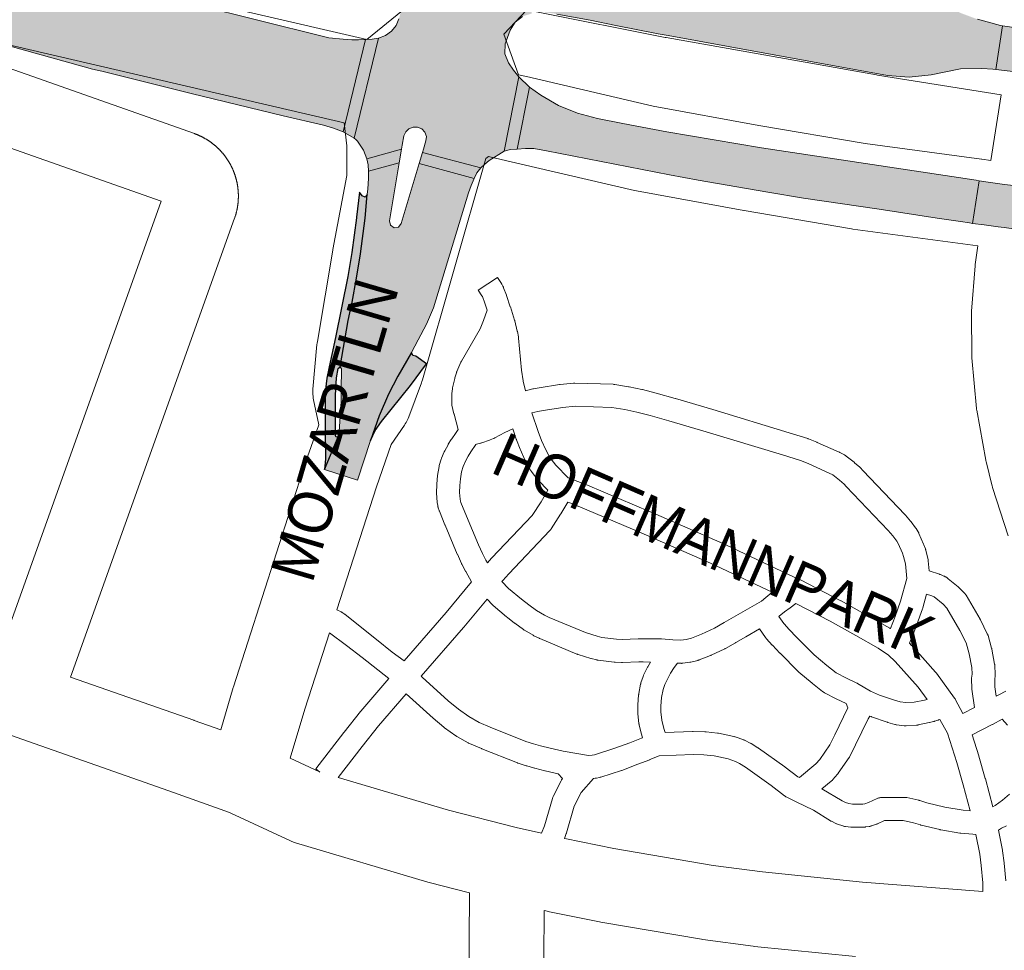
# Paper-space layout 'Layout1' of a CAD drawing. Header units: metres. Extents: x 123097 to 144122, y 392739 to 407589.
# Tile 380 of 510: x 133786 to 133957, y 399061 to 399223. Entities that reach past the tile are written whole.
import ezdxf
from ezdxf.enums import TextEntityAlignment as Align

# ---------------------------------------------------------------- set-up
doc = ezdxf.new("R2010")
doc.units = ezdxf.units.M
doc.header["$MEASUREMENT"] = 0
for name, color, linetype, lineweight in [('gs-anno-wegen algemeen tekst', 7, 'Continuous', 0), ('gs-knt-aanvullende hoofdweg', 7, 'Continuous', 0), ('gs-knt-fietspaden', 7, 'Continuous', 0), ('gs-knt-paden', 7, 'Continuous', 0), ('gs-knt-wegen algemeen', 7, 'Continuous', 0), ('ir-ARC-asfalt-hoofdwegen-te inspecteren', 5, 'Continuous', 0), ('ir-ARC-fietspaden naastliggend- te inspecteren', 1, 'Continuous', 0)]:
    doc.layers.add(name, color=color, linetype=linetype, lineweight=lineweight)
doc.styles.add('Style-Arial', font='arial.ttf')

psp = doc.layouts.get("Layout1")

# ---------------------------------------------------------------- hatches: boundary and pattern name
at = {"layer": 'ir-ARC-asfalt-hoofdwegen-te inspecteren', "linetype": 'Continuous', "lineweight": 13, "extrusion": (0, 0, -1)}
psp.add_hatch(color=5, dxfattribs=at).paths.add_polyline_path([(-133773.763, 399234.291), (-133771.312, 399234.141), (-133768.891, 399234.549), (-133750.52, 399239.84), (-133728.182, 399246.685), (-133705.963, 399253.908), (-133683.87, 399261.507), (-133489.047, 399330.129), (-133487.058, 399330.83), (-133479.59, 399333.46), (-133477.61, 399334.12), (-133477.574, 399334.133), (-133476.541, 399334.504), (-133473.255, 399327.886), (-133476.532, 399326.669), (-133479.86, 399325.46), (-133682.339, 399254.268), (-133687.898, 399252.331), (-133693.464, 399250.417), (-133724.501, 399240.203), (-133755.76, 399230.69), (-133767.432, 399227.285), (-133769.143, 399226.569), (-133770.652, 399225.49), (-133772.531, 399223.798), (-133774.631, 399222.182), (-133776.954, 399220.908), (-133779.445, 399220.005), (-133798.46, 399214.74), (-133800.091, 399214.361), (-133815.638, 399210.466), (-133831.641, 399206.596), (-133838.681, 399204.967), (-133840.399, 399204.451), (-133842.065, 399203.785), (-133845.972, 399219.894), (-133844.775, 399219.835), (-133843.576, 399219.832), (-133842.081, 399219.917), (-133839.606, 399220.198), (-133838.629, 399220.386), (-133816.272, 399225.999), (-133813.969, 399226.577), (-133797.4, 399230.81), (-133783.054, 399234.826), (-133780.624, 399235.221), (-133778.166, 399235.067)], flags=0)
at = {"layer": 'ir-ARC-asfalt-hoofdwegen-te inspecteren', "linetype": 'Continuous', "lineweight": 13}
for points in [[(133846.224, 399199.096), (133852.228, 399200.811), (133852.343, 399201.512), (133852.645, 399203.087), (133852.963, 399203.799), (133853.524, 399204.341), (133854.248, 399204.638), (133855.031, 399204.635), (133855.759, 399204.321), (133856.304, 399203.744), (133856.563, 399203.002), (133856.497, 399202.218), (133856.086, 399200.792), (133855.914, 399200.227), (133866.05, 399197.553), (133866.766, 399198.191), (133867.51, 399198.789), (133870.102, 399200.447), (133872.67, 399213.378), (133871.715, 399214.563), (133870.87, 399215.83), (133870.247, 399217.41), (133870.293, 399219.107), (133870.441, 399219.602), (133871.148, 399221.482), (133872.007, 399222.885), (133873.302, 399223.9), (133874.869, 399224.401), (133878.786, 399244.233), (133872.084, 399246.066), (133870.156, 399239.377), (133869.67, 399238.797), (133868.917, 399238.725), (133868.33, 399239.201), (133868.246, 399239.953), (133870.495, 399246.472), (133860.169, 399249.299), (133859.798, 399248.574), (133859.336, 399247.904), (133858.453, 399246.851), (133857.473, 399245.887), (133856.403, 399245.057), (133855.216, 399244.371), (133854.203, 399243.933), (133850.963, 399231.34), (133851.86, 399230.27), (133852.53, 399229.044), (133852.749, 399227.875), (133852.604, 399226.695), (133851.778, 399223.458), (133851.287, 399222.294), (133850.495, 399221.309), (133849.426, 399220.583), (133848.222, 399220.116), (133843.997, 399202.698), (133844.285, 399202.445), (133844.558, 399202.174), (133844.693, 399202.026), (133845.602, 399200.636)], [(133945.269, 399226.969), (133943.444, 399227.784), (133941.534, 399228.376), (133937.196, 399229.028), (133922.03, 399231.502), (133909.047, 399233.731), (133905.282, 399234.511), (133904.426, 399234.673), (133901.581, 399235.232), (133888.713, 399237.76), (133887.506, 399238.062), (133886.141, 399238.615), (133884.883, 399239.381), (133883.89, 399240.215), (133883.025, 399241.182), (133880.959, 399243.639), (133877.171, 399224.564), (133877.716, 399224.537), (133878.51, 399224.451), (133879.296, 399224.312), (133885.093, 399223.241), (133889.568, 399222.347), (133896.889, 399220.895), (133898.658, 399220.572), (133909.434, 399218.605), (133936.827, 399213.605), (133940.634, 399213.323), (133944.428, 399213.74), (133949.55, 399214.75), (133953.29, 399214.85), (133955.2, 399214.72), (133955.712, 399214.661), (133956.861, 399222.258), (133956.507, 399222.31), (133952.509, 399223.4), (133949.596, 399224.486), (133947.813, 399225.377)], [(133845.972, 399219.894), (133842.065, 399203.785), (133843.997, 399202.698), (133848.222, 399220.116), (133847.104, 399219.936)], [(133872.39, 399200.81), (133874.527, 399211.573), (133872.67, 399213.378), (133870.102, 399200.447), (133871.228, 399200.74)], [(133876.469, 399210.177), (133874.527, 399211.573), (133872.39, 399200.81), (133873.838, 399200.906), (133875.29, 399200.927), (133877.473, 399200.515), (133898.905, 399196.328), (133903.908, 399195.408), (133912.304, 399193.947), (133915.998, 399193.305), (133922.222, 399192.279), (133935.379, 399190.334), (133945.49, 399188.802), (133949.54, 399188.189), (133951.12, 399187.95), (133951.663, 399187.877), (133952.786, 399195.303), (133952.25, 399195.38), (133914.91, 399201.03), (133898.422, 399203.811), (133890.756, 399205.278), (133886.352, 399206.121), (133882.891, 399207.042), (133879.579, 399208.401)], [(133846.462, 399196.966), (133851.837, 399198.435), (133852.228, 399200.811), (133846.224, 399199.096), (133846.411, 399198.039)], [(133855.324, 399198.286), (133864.897, 399195.684), (133865.343, 399196.699), (133866.05, 399197.553), (133855.914, 399200.227)], [(133841.752, 399156.89), (133841.387, 399151.623), (133841.296, 399150.895), (133841.273, 399150.792), (133841.215, 399150.703), (133838.806, 399145.019), (133844.568, 399143.15), (133846.818, 399150.072), (133848.339, 399154.373), (133849.993, 399158.14), (133851.609, 399161.269), (133853.972, 399165.404), (133855.121, 399167.605), (133856.598, 399170.31), (133857.81, 399173.143), (133863.902, 399193.175), (133864.335, 399194.455), (133864.897, 399195.684), (133855.324, 399198.286), (133852.151, 399187.849), (133851.693, 399187.236), (133850.938, 399187.11), (133850.305, 399187.54), (133850.144, 399188.288), (133851.837, 399198.435), (133846.462, 399196.966), (133846.504, 399195.697), (133846.395, 399193.877), (133846.276, 399192.886), (133845.917, 399188.756), (133845.081, 399182.577), (133844.381, 399178.356), (133843.619, 399174.147), (133842.945, 399170.94), (133841.529, 399162.905), (133841.795, 399162.578), (133841.768, 399161.997), (133841.74, 399159.5)], [(133956.115, 399187.274), (133957.147, 399187.135), (133959.591, 399186.804), (133961.589, 399186.534), (133962.699, 399193.874), (133960.705, 399194.161), (133958.259, 399194.514), (133957.233, 399194.662), (133954.774, 399195.016), (133952.786, 399195.303), (133951.663, 399187.877), (133953.655, 399187.607)]]:
    psp.add_hatch(color=5, dxfattribs=at).paths.add_polyline_path(points, flags=0)
at = {"layer": 'ir-ARC-fietspaden naastliggend- te inspecteren', "linetype": 'Continuous', "lineweight": 30}
for points in [[(133838.806, 399145.019), (133841.215, 399150.703), (133840.88, 399150.644), (133840.72, 399150.945), (133840.734, 399152.162), (133840.765, 399156.973), (133840.74, 399157.975), (133840.941, 399161.002), (133841.21, 399162.629), (133841.529, 399162.905), (133842.945, 399170.94), (133843.619, 399174.147), (133844.381, 399178.356), (133845.081, 399182.577), (133845.917, 399188.756), (133846.276, 399192.886), (133845.911, 399192.454), (133845.379, 399192.648), (133844.927, 399193.326), (133844.427, 399188.925), (133844.417, 399188.852), (133843.598, 399182.8), (133842.903, 399178.612), (133840.73, 399168.032), (133839.647, 399162.921), (133839.247, 399160.942), (133839.026, 399158.938), (133838.924, 399156.629), (133838.963, 399152.289), (133838.975, 399147.099), (133838.988, 399146.878)], [(133848.765, 399153.373), (133853.79, 399159.647), (133856.606, 399163.441), (133854.716, 399164.758), (133854.181, 399164.893), (133853.972, 399165.404), (133851.609, 399161.269), (133849.993, 399158.14), (133848.339, 399154.373), (133846.818, 399150.072), (133847.644, 399151.809)]]:
    psp.add_hatch(color=1, dxfattribs=at).paths.add_polyline_path(points, flags=0)

# ---------------------------------------------------------------- linework, layer by layer
at = {"layer": 'gs-knt-aanvullende hoofdweg', "color": 7, "linetype": 'Continuous', "flags": 128}
for points in [[(133478.05, 399338.514), (133675.775, 399268.184), (133728.559, 399250.446), (133741.517, 399246.354), (133786.658, 399233.706), (133846.172, 399219.876), (133852.431, 399224.942), (133850.314, 399230.341), (133849.75, 399230.48), (133849.743, 399230.482), (133808.467, 399240.623), (133772.92, 399249.434), (133772.905, 399249.438), (133772.897, 399249.44), (133772.558, 399249.532), (133732.138, 399261.588), (133731.799, 399261.698), (133482.821, 399349.052)], [(133842.241, 399205.369), (133783.094, 399219.114), (133782.768, 399219.197), (133737.347, 399231.924), (133737.112, 399231.994), (133723.971, 399236.143), (133723.84, 399236.186), (133670.928, 399253.967), (133670.803, 399254.01), (133471.683, 399324.837)], [(133956.604, 399210.275), (133935.072, 399213.687), (133934.937, 399213.709), (133898.28, 399220.203), (133898.122, 399220.233), (133876.026, 399224.636), (133874.035, 399225.032), (133870.06, 399220.79)], [(133870.06, 399220.79), (133872.615, 399213.732), (133873.992, 399213.412), (133896.025, 399208.292), (133914.466, 399204.923), (133932.957, 399201.749), (133932.961, 399201.749), (133953.222, 399199.034), (133953.277, 399199.026), (133954.851, 399198.803)], [(133952.59, 399183.942), (133930.825, 399186.881), (133930.818, 399186.882), (133930.553, 399186.922), (133911.886, 399190.126), (133911.807, 399190.14), (133893.149, 399193.548), (133892.799, 399193.621), (133870.592, 399198.782), (133867.37, 399199.531)]]:
    psp.add_lwpolyline(points, dxfattribs=at)
at = {"layer": 'gs-knt-fietspaden', "color": 7, "linetype": 'Continuous', "flags": 128}
for points in [[(133954.851, 399198.803), (133956.604, 399210.275)], [(133957.868, 399133.474), (133955.133, 399141.885), (133955.098, 399141.999), (133955.067, 399142.114), (133953.988, 399146.404), (133953.961, 399146.52), (133953.938, 399146.636), (133952.366, 399155.341), (133952.341, 399155.498), (133952.324, 399155.655), (133951.544, 399164.466), (133951.534, 399164.604), (133951.53, 399164.742), (133951.459, 399172.265), (133951.461, 399172.415), (133951.469, 399172.566), (133952.074, 399180.476), (133952.087, 399180.605), (133952.104, 399180.734), (133952.59, 399183.942)]]:
    psp.add_lwpolyline(points, dxfattribs=at)
at = {"layer": 'gs-knt-paden', "color": 7, "linetype": 'Continuous', "flags": 128}
for points in [[(133840.979, 399120.613), (133841.711, 399120.247), (133841.778, 399120.212), (133841.844, 399120.174), (133841.908, 399120.134), (133842.252, 399119.911), (133842.313, 399119.869), (133842.374, 399119.825), (133842.432, 399119.779), (133847.908, 399115.438), (133850.618, 399113.212), (133852.674, 399111.712), (133860.005, 399120.154), (133864.446, 399125.493), (133863.421, 399127.271), (133863.389, 399127.328), (133862.736, 399128.551), (133862.704, 399128.614), (133862.674, 399128.678), (133861.965, 399130.265), (133861.949, 399130.301), (133859.817, 399135.332), (133859.803, 399135.367), (133858.826, 399137.8), (133858.808, 399137.846), (133858.791, 399137.893), (133858.628, 399138.365), (133858.599, 399138.457), (133858.574, 399138.55), (133858.554, 399138.644), (133858.538, 399138.74), (133858.458, 399139.306), (133858.451, 399139.36), (133858.339, 399140.909), (133858.356, 399142.461), (133858.5, 399144.007), (133858.771, 399145.536), (133858.791, 399145.618), (133858.814, 399145.698), (133859.165, 399146.832), (133859.193, 399146.917), (133859.225, 399147), (133859.668, 399148.081), (133859.698, 399148.149), (133859.73, 399148.217), (133859.764, 399148.282), (133860.332, 399149.323), (133860.381, 399149.407), (133860.903, 399150.261), (133860.94, 399150.32), (133860.979, 399150.377), (133861.647, 399151.318), (133862.081, 399151.971), (133861.382, 399154.668), (133861.37, 399154.719), (133861.022, 399156.224), (133861.002, 399156.319), (133860.987, 399156.415), (133860.977, 399156.511), (133860.971, 399156.608), (133860.97, 399156.704), (133860.988, 399158.019), (133860.99, 399158.089), (133860.995, 399158.159), (133861.002, 399158.229), (133861.1, 399159.052), (133861.113, 399159.141), (133861.129, 399159.229), (133861.502, 399160.851), (133861.518, 399160.914), (133861.519, 399160.919), (133861.52, 399160.922), (133861.537, 399160.986), (133861.804, 399161.88), (133861.828, 399161.958), (133861.856, 399162.035), (133861.888, 399162.111), (133862.579, 399163.695), (133862.609, 399163.761), (133862.642, 399163.827), (133862.677, 399163.891), (133865.907, 399169.52), (133866.513, 399170.973), (133867.142, 399172.745), (133866.729, 399173.999), (133866.308, 399175.114), (133866.213, 399175.283), (133865.592, 399176.235, -0.4600124), (133865.595, 399176.249), (133868.946, 399178.434, -0.3748264), (133868.959, 399178.431), (133869.618, 399177.422), (133869.654, 399177.365), (133869.688, 399177.306), (133869.889, 399176.947), (133869.924, 399176.881), (133869.957, 399176.814), (133869.987, 399176.745), (133870.015, 399176.676), (133870.505, 399175.38), (133870.534, 399175.297), (133871.175, 399173.349), (133871.18, 399173.334), (133871.912, 399171.049), (133871.934, 399170.978), (133871.952, 399170.906), (133872.382, 399169.118), (133872.4, 399169.035), (133872.583, 399168.103), (133872.597, 399168.025), (133872.608, 399167.946), (133872.615, 399167.867), (133872.752, 399166.052), (133873.107, 399162.302), (133873.421, 399160.434), (133873.422, 399160.431), (133873.423, 399160.426)], [(133838.028, 399092.36), (133837.305, 399092.92, -0.3441527), (133837.304, 399092.932), (133842.21, 399099.267), (133842.225, 399099.286), (133845.11, 399102.92), (133845.159, 399102.98), (133850.038, 399108.659), (133845.384, 399112.309), (133842.635, 399114.409), (133839.684, 399116.584)]]:
    psp.add_lwpolyline(points, format="xyb", dxfattribs=at)
for points in [[(133873.423, 399160.426), (133873.814, 399158.733), (133875.122, 399159.041), (133875.178, 399159.053), (133875.234, 399159.064), (133876.185, 399159.231), (133876.207, 399159.234), (133879.717, 399159.811), (133879.784, 399159.821), (133879.851, 399159.829), (133882.183, 399160.052), (133882.267, 399160.058), (133882.351, 399160.061), (133882.436, 399160.06), (133889.094, 399159.855), (133889.182, 399159.85), (133889.27, 399159.842), (133889.357, 399159.829), (133891.777, 399159.432), (133891.857, 399159.418), (133894.075, 399158.961), (133894.126, 399158.949), (133894.177, 399158.937), (133896.549, 399158.317), (133896.592, 399158.305), (133899.896, 399157.362), (133899.909, 399157.358), (133906.428, 399155.449), (133906.447, 399155.443), (133919.714, 399151.414), (133919.736, 399151.407), (133922.943, 399150.393), (133923.007, 399150.372), (133923.07, 399150.348), (133924.51, 399149.784), (133924.592, 399149.75), (133928.404, 399148.057), (133928.464, 399148.029), (133928.522, 399148), (133929.343, 399147.569), (133929.424, 399147.524), (133929.502, 399147.476), (133929.578, 399147.424), (133929.652, 399147.369), (133931.016, 399146.296), (133931.066, 399146.255), (133931.114, 399146.213), (133932.015, 399145.406), (133932.066, 399145.359), (133932.115, 399145.311), (133932.542, 399144.871), (133932.559, 399144.854), (133939.892, 399137.13), (133939.949, 399137.067), (133940.838, 399136.048), (133940.886, 399135.991), (133940.932, 399135.931), (133941.72, 399134.878), (133941.763, 399134.818), (133941.804, 399134.757), (133942.166, 399134.191), (133942.209, 399134.121), (133942.249, 399134.048), (133942.287, 399133.975), (133942.321, 399133.899), (133943.133, 399132.003), (133943.161, 399131.934), (133943.441, 399131.207), (133943.471, 399131.122), (133943.498, 399131.036), (133943.521, 399130.949), (133943.893, 399129.378), (133943.912, 399129.291), (133943.926, 399129.203), (133943.937, 399129.114), (133944.108, 399127.395), (133945.898, 399126.799), (133945.974, 399126.772), (133946.049, 399126.742), (133946.675, 399126.476), (133946.753, 399126.441), (133946.829, 399126.403), (133946.904, 399126.361), (133946.977, 399126.316), (133947.221, 399126.159), (133947.287, 399126.115), (133947.351, 399126.068), (133947.413, 399126.019), (133949.144, 399124.589), (133949.197, 399124.543), (133949.249, 399124.496), (133949.299, 399124.447), (133950.222, 399123.505), (133950.288, 399123.435), (133950.351, 399123.36), (133950.41, 399123.283), (133950.466, 399123.204), (133950.517, 399123.121), (133952.96, 399118.99), (133952.999, 399118.921), (133953.036, 399118.85), (133954.212, 399116.445), (133954.249, 399116.364), (133954.283, 399116.282), (133954.313, 399116.198), (133954.339, 399116.113), (133954.957, 399113.945), (133954.98, 399113.855), (133955, 399113.765), (133955.49, 399111.154), (133955.502, 399111.079), (133955.512, 399111.004), (133955.519, 399110.929), (133955.523, 399110.854), (133955.573, 399109.43), (133955.574, 399109.351), (133955.572, 399109.271), (133955.567, 399109.192), (133955.506, 399108.469), (133955.538, 399107.214), (133955.764, 399105.553), (133956.216, 399105.794), (133957.427, 399106.445)], [(133874.917, 399154.863), (133876.008, 399151.612), (133876.622, 399150.065), (133877.354, 399148.431), (133878.074, 399147.092), (133879.076, 399145.806), (133881.244, 399143.557), (133884.592, 399142.323), (133895.537, 399137.674), (133895.555, 399137.666), (133907.633, 399132.397), (133907.683, 399132.375), (133921.6, 399125.844), (133921.651, 399125.819), (133921.667, 399125.81), (133928.701, 399122.182), (133928.756, 399122.153), (133933.285, 399119.636), (133937.253, 399117.414), (133937.332, 399117.367), (133937.344, 399117.359), (133938.177, 399119.444), (133939.131, 399122.08), (133940.201, 399126.066), (133939.95, 399128.582), (133939.641, 399129.889), (133939.423, 399130.455), (133938.691, 399132.165), (133938.457, 399132.529), (133937.759, 399133.462), (133936.947, 399134.393), (133929.652, 399142.077), (133929.281, 399142.458), (133928.48, 399143.176), (133927.311, 399144.095), (133926.712, 399144.41), (133923.001, 399146.058), (133921.667, 399146.581), (133918.535, 399147.571), (133905.289, 399151.594), (133898.786, 399153.498), (133895.51, 399154.433), (133893.212, 399155.034), (133891.085, 399155.472), (133888.837, 399155.841), (133882.439, 399156.038), (133880.302, 399155.834), (133876.87, 399155.269), (133875.986, 399155.114), (133874.917, 399154.863)], [(133874.996, 399137.02), (133876.544, 399139.417), (133877.732, 399141.408), (133876.108, 399143.092), (133876.06, 399143.144), (133876.014, 399143.197), (133875.969, 399143.252), (133874.798, 399144.756), (133874.748, 399144.824), (133874.7, 399144.894), (133874.655, 399144.965), (133874.614, 399145.039), (133873.779, 399146.591), (133873.746, 399146.656), (133873.715, 399146.722), (133872.935, 399148.462), (133872.902, 399148.542), (133872.252, 399150.18), (133872.232, 399150.23), (133872.215, 399150.281), (133871.597, 399152.122), (133870.245, 399151.48), (133868.494, 399150.51), (133868.414, 399150.468), (133868.332, 399150.429), (133868.249, 399150.395), (133867.663, 399150.167), (133867.576, 399150.135), (133866.199, 399149.671), (133866.134, 399149.651), (133866.068, 399149.632), (133866.002, 399149.616), (133865.27, 399149.45), (133865.16, 399149.354), (133864.297, 399148.106), (133863.837, 399147.352), (133863.346, 399146.453), (133862.979, 399145.558), (133862.68, 399144.593), (133862.477, 399143.416), (133862.369, 399142.226), (133862.358, 399141.032), (133862.442, 399139.84), (133862.491, 399139.494), (133862.575, 399139.252), (133863.526, 399136.883), (133865.643, 399131.887), (133866.315, 399130.382), (133866.92, 399129.251), (133867.203, 399128.759), (133867.916, 399129.566), (133867.965, 399129.619), (133874.993, 399137.017), (133874.996, 399137.02)], [(133889.671, 399115.494), (133890.646, 399115.454), (133893.431, 399115.552), (133893.482, 399115.553), (133894.299, 399115.561), (133894.367, 399115.56), (133897.35, 399115.525), (133897.418, 399115.523), (133897.486, 399115.519), (133899.474, 399115.359), (133900.859, 399115.307), (133901.771, 399115.433), (133902.716, 399115.666), (133904.478, 399116.359), (133906.706, 399117.43), (133908.397, 399118.371), (133914.116, 399121.654), (133914.9, 399122.124), (133916.782, 399123.664), (133906, 399128.724), (133893.956, 399133.978), (133882.992, 399138.635), (133882.936, 399138.66), (133881.909, 399139.133), (133881.191, 399139.359), (133879.978, 399137.326), (133879.94, 399137.265), (133878.269, 399134.679), (133878.217, 399134.602), (133878.161, 399134.527), (133878.101, 399134.455), (133878.038, 399134.386), (133870.904, 399126.877), (133869.876, 399125.713), (133869.72, 399125.519), (133870.878, 399124.337), (133873.113, 399122.443), (133874.374, 399121.46), (133875.753, 399120.469), (133877.128, 399119.674), (133877.913, 399119.289), (133884.24, 399116.626), (133886.29, 399116.007), (133887.09, 399115.805), (133889.665, 399115.495), (133889.668, 399115.495), (133889.671, 399115.494)], [(133941.921, 399117.979), (133941.051, 399115.804), (133940.662, 399114.776), (133941.04, 399114.408), (133941.086, 399114.361), (133941.131, 399114.313), (133945.221, 399109.764), (133945.267, 399109.71), (133945.312, 399109.655), (133945.354, 399109.598), (133948.506, 399105.242), (133948.542, 399105.191), (133948.558, 399105.167), (133948.562, 399105.161), (133948.596, 399105.108), (133948.61, 399105.083), (133948.614, 399105.077), (133948.645, 399105.023), (133949.98, 399102.561), (133951.978, 399103.568), (133951.539, 399106.78), (133951.531, 399106.854), (133951.525, 399106.928), (133951.522, 399107.002), (133951.485, 399108.478), (133951.484, 399108.551), (133951.486, 399108.624), (133951.491, 399108.696), (133951.551, 399109.409), (133951.511, 399110.561), (133951.066, 399112.932), (133950.522, 399114.839), (133949.459, 399117.012), (133947.181, 399120.865), (133946.503, 399121.556), (133944.945, 399122.843), (133944.551, 399123.011), (133943.626, 399123.319), (133942.991, 399120.955), (133942.967, 399120.873), (133942.94, 399120.792), (133941.946, 399118.045), (133941.923, 399117.986), (133941.922, 399117.982), (133941.921, 399117.979)], [(133893.998, 399098.949), (133893.616, 399100.541), (133893.599, 399100.619), (133893.585, 399100.696), (133893.575, 399100.775), (133893.37, 399102.524), (133893.361, 399102.611), (133893.357, 399102.699), (133893.356, 399102.786), (133893.372, 399103.937), (133893.374, 399104.003), (133893.378, 399104.07), (133893.516, 399105.791), (133893.524, 399105.863), (133893.533, 399105.935), (133893.545, 399106.006), (133893.854, 399107.628), (133893.872, 399107.712), (133893.894, 399107.796), (133893.919, 399107.878), (133894.278, 399108.973), (133894.31, 399109.064), (133894.347, 399109.153), (133894.387, 399109.241), (133895.066, 399110.607), (133895.106, 399110.683), (133895.562, 399111.511), (133894.305, 399111.541), (133893.547, 399111.533), (133890.71, 399111.433), (133890.632, 399111.432), (133890.554, 399111.434), (133889.42, 399111.482), (133889.342, 399111.487), (133889.265, 399111.494), (133886.483, 399111.829), (133886.399, 399111.841), (133886.315, 399111.857), (133886.232, 399111.876), (133885.263, 399112.12), (133885.173, 399112.145), (133882.977, 399112.808), (133882.91, 399112.829), (133882.844, 399112.853), (133882.778, 399112.879), (133876.3, 399115.607), (133876.248, 399115.629), (133876.196, 399115.654), (133875.298, 399116.094), (133875.236, 399116.125), (133875.176, 399116.159), (133873.654, 399117.039), (133873.597, 399117.073), (133873.541, 399117.109), (133873.487, 399117.147), (133871.955, 399118.248), (133871.885, 399118.301), (133870.691, 399119.232), (133870.527, 399119.363), (133868.207, 399121.329), (133868.147, 399121.382), (133868.09, 399121.438), (133867.124, 399122.425), (133863.082, 399117.567), (133863.055, 399117.534), (133855.666, 399109.027), (133855.806, 399108.873), (133860.385, 399104.775), (133862.131, 399103.29), (133863.943, 399102.007), (133865.731, 399100.986), (133867.685, 399100.159), (133873.887, 399097.702), (133875.185, 399097.27), (133876.441, 399096.908), (133878.123, 399096.488), (133880.35, 399096.005), (133884.776, 399095.21), (133885.447, 399095.272), (133885.804, 399095.346), (133889.216, 399096.431), (133891.956, 399097.467), (133893.986, 399098.252), (133894.18, 399098.331), (133893.999, 399098.942), (133893.998, 399098.945), (133893.998, 399098.949)], [(133918.822, 399118.185), (133919.728, 399117.194), (133921.008, 399115.866), (133924.085, 399112.769), (133926.293, 399110.91), (133927.897, 399109.64), (133929.703, 399108.706), (133931.474, 399107.845), (133931.541, 399107.81), (133931.607, 399107.774), (133933.864, 399106.459), (133935.476, 399105.756), (133938.056, 399104.845), (133939.055, 399104.555), (133940.038, 399104.44), (133941.491, 399104.52), (133943.255, 399104.891), (133943.718, 399105.003), (133942.16, 399107.155), (133938.185, 399111.576), (133937.036, 399112.698), (133935.209, 399113.951), (133931.324, 399116.127), (133926.831, 399118.624), (133920.907, 399121.68), (133919.893, 399120.966), (133918.934, 399120.255), (133917.952, 399119.47), (133917.927, 399119.447), (133918.819, 399118.188), (133918.822, 399118.185)], [(133929.645, 399104.264), (133927.923, 399105.101), (133927.879, 399105.124), (133925.878, 399106.159), (133925.793, 399106.205), (133925.71, 399106.256), (133925.63, 399106.31), (133925.553, 399106.368), (133923.774, 399107.777), (133923.728, 399107.815), (133921.428, 399109.751), (133921.36, 399109.81), (133921.296, 399109.872), (133918.146, 399113.043), (133918.125, 399113.065), (133916.815, 399114.423), (133916.778, 399114.463), (133915.769, 399115.568), (133915.714, 399115.63), (133915.662, 399115.694), (133915.613, 399115.761), (133914.542, 399117.272), (133912.156, 399115.917), (133910.413, 399114.893), (133910.373, 399114.87), (133908.609, 399113.888), (133908.555, 399113.859), (133908.501, 399113.832), (133906.152, 399112.704), (133906.086, 399112.674), (133906.019, 399112.646), (133904.063, 399111.876), (133903.98, 399111.845), (133903.894, 399111.818), (133903.808, 399111.794), (133902.629, 399111.504), (133902.561, 399111.489), (133902.493, 399111.476), (133902.423, 399111.465), (133901.233, 399111.301), (133901.146, 399111.291), (133901.059, 399111.285), (133900.971, 399111.282), (133900.884, 399111.283), (133900.308, 399111.305), (133899.725, 399110.558), (133899.074, 399109.555), (133898.647, 399108.78), (133898.053, 399107.583), (133897.779, 399106.749), (133897.515, 399105.361), (133897.391, 399103.815), (133897.378, 399102.862), (133897.553, 399101.361), (133897.894, 399099.938), (133898.109, 399099.228), (133902.882, 399099.421), (133902.943, 399099.423), (133903.004, 399099.423), (133905.066, 399099.381), (133905.159, 399099.376), (133905.252, 399099.368), (133907.237, 399099.142), (133907.329, 399099.129), (133907.421, 399099.112), (133910.069, 399098.557), (133910.159, 399098.536), (133910.249, 399098.511), (133910.337, 399098.481), (133911.831, 399097.943), (133911.903, 399097.916), (133911.974, 399097.886), (133912.043, 399097.853), (133912.94, 399097.408), (133913.018, 399097.367), (133913.093, 399097.323), (133914.281, 399096.599), (133914.343, 399096.56), (133914.404, 399096.518), (133918.983, 399093.246), (133919.043, 399093.202), (133921.226, 399091.515), (133921.494, 399091.387), (133924.378, 399093.796), (133925.038, 399094.557), (133926.784, 399097.077), (133927.684, 399098.839), (133929.938, 399103.526), (133929.645, 399104.264)], [(133876.627, 399081.698), (133877.117, 399082.985), (133878.494, 399087.737), (133878.522, 399087.824), (133878.553, 399087.91), (133878.589, 399087.995), (133878.628, 399088.078), (133880.017, 399090.848), (133880.058, 399090.926), (133880.103, 399091.001), (133880.15, 399091.075), (133880.201, 399091.146), (133880.25, 399091.209), (133879.53, 399092.069), (133877.24, 399092.566), (133877.178, 399092.58), (133875.431, 399093.017), (133875.363, 399093.036), (133874.033, 399093.419), (133873.957, 399093.442), (133872.559, 399093.907), (133872.499, 399093.928), (133872.44, 399093.95), (133866.216, 399096.417), (133866.15, 399096.443), (133864.054, 399097.331), (133863.982, 399097.363), (133863.911, 399097.399), (133863.842, 399097.436), (133861.865, 399098.564), (133861.782, 399098.615), (133861.701, 399098.669), (133859.736, 399100.061), (133859.664, 399100.114), (133859.595, 399100.17), (133857.762, 399101.729), (133857.724, 399101.762), (133853.046, 399105.948), (133853.025, 399105.967), (133848.234, 399100.39), (133845.381, 399096.796), (133841.214, 399091.415)], [(133928.143, 399092.002), (133927.301, 399091.031), (133927.243, 399090.967), (133927.182, 399090.905), (133927.119, 399090.846), (133927.053, 399090.79), (133925.418, 399089.458), (133928.945, 399087.346), (133929.528, 399087.056), (133930.13, 399086.857), (133930.766, 399086.792), (133931.753, 399086.763), (133932.559, 399086.789), (133932.882, 399086.832), (133933.556, 399087.068), (133935.061, 399087.745), (133935.146, 399087.781), (133935.234, 399087.813), (133935.322, 399087.842), (133935.412, 399087.866), (133935.503, 399087.885), (133935.595, 399087.901), (133935.687, 399087.912), (133935.78, 399087.919), (133935.873, 399087.922), (133939.755, 399087.945), (133939.843, 399087.944), (133939.931, 399087.938), (133940.019, 399087.929), (133940.106, 399087.916), (133940.192, 399087.899), (133942.285, 399087.446), (133942.375, 399087.425), (133942.464, 399087.399), (133943.702, 399087.008), (133946.839, 399086.251), (133950.027, 399085.713), (133951.214, 399085.617), (133950.002, 399090.118), (133948.884, 399093.991), (133947.284, 399099.101), (133945.968, 399101.527), (133945.759, 399101.443), (133945.704, 399101.422), (133945.649, 399101.402), (133945.025, 399101.191), (133944.939, 399101.164), (133944.853, 399101.141), (133944.17, 399100.976), (133944.111, 399100.963), (133942.168, 399100.555), (133942.093, 399100.541), (133942.018, 399100.529), (133941.943, 399100.521), (133941.867, 399100.515), (133940.088, 399100.416), (133940.001, 399100.413), (133939.914, 399100.414), (133939.828, 399100.418), (133939.742, 399100.427), (133938.421, 399100.582), (133938.338, 399100.593), (133938.256, 399100.608), (133938.175, 399100.626), (133938.094, 399100.648), (133936.879, 399101.001), (133936.825, 399101.017), (133936.771, 399101.036), (133934.069, 399101.99), (133934.002, 399102.015), (133933.936, 399102.042), (133933.774, 399102.113), (133933.484, 399101.627), (133931.297, 399097.076), (133931.275, 399097.032), (133930.303, 399095.129), (133930.26, 399095.05), (133930.215, 399094.973), (133930.165, 399094.898), (133928.28, 399092.177), (133928.238, 399092.118), (133928.193, 399092.061), (133928.149, 399092.009), (133928.147, 399092.005), (133928.143, 399092.002)], [(133956.775, 399101.535), (133955.11, 399100.646), (133955.068, 399100.624), (133951.572, 399098.861), (133952.727, 399095.171), (133952.74, 399095.127), (133953.869, 399091.215), (133953.879, 399091.181), (133955.189, 399086.318), (133955.592, 399086.523), (133956.871, 399087.472), (133958.104, 399088.483)], [(133957.747, 399100.53), (133956.775, 399101.535)], [(133953.46, 399071.59), (133953.423, 399073.092), (133953.132, 399076.087), (133952.893, 399078.065), (133952.23, 399081.472), (133951.688, 399081.546), (133949.616, 399081.714), (133949.53, 399081.722), (133949.444, 399081.735), (133946.101, 399082.299), (133946.033, 399082.312), (133945.965, 399082.327), (133942.692, 399083.116), (133942.624, 399083.133), (133942.558, 399083.153), (133941.342, 399083.537), (133939.558, 399083.924), (133936.322, 399083.905), (133935.126, 399083.367), (133935.047, 399083.333), (133934.967, 399083.303), (133934.018, 399082.971), (133933.941, 399082.946), (133933.863, 399082.923), (133933.784, 399082.904), (133933.704, 399082.889), (133933.624, 399082.876), (133932.996, 399082.791), (133932.927, 399082.783), (133932.859, 399082.777), (133932.79, 399082.774), (133931.82, 399082.743), (133931.759, 399082.742), (133931.697, 399082.743), (133930.575, 399082.776), (133930.502, 399082.779), (133930.429, 399082.785), (133929.502, 399082.88), (133929.415, 399082.891), (133929.329, 399082.906), (133929.244, 399082.924), (133929.159, 399082.946), (133929.076, 399082.972), (133928.13, 399083.285), (133928.04, 399083.317), (133927.952, 399083.353), (133927.866, 399083.393), (133927.074, 399083.787), (133926.994, 399083.83), (133926.916, 399083.875), (133923.958, 399085.696), (133920.958, 399087.187), (133919.299, 399087.981), (133919.223, 399088.019), (133919.149, 399088.06), (133919.076, 399088.105), (133919.006, 399088.153), (133918.937, 399088.203), (133916.615, 399089.997), (133912.126, 399093.205), (133911.076, 399093.845), (133910.36, 399094.2), (133909.107, 399094.651), (133906.688, 399095.159), (133904.891, 399095.363), (133902.983, 399095.402), (133897.066, 399095.163), (133895.481, 399094.52), (133895.451, 399094.508), (133893.385, 399093.709), (133890.572, 399092.646), (133890.504, 399092.623), (133886.923, 399091.484), (133886.857, 399091.464), (133886.79, 399091.446), (133886.722, 399091.431), (133886.153, 399091.313), (133886.079, 399091.299), (133886.005, 399091.288), (133885.931, 399091.28), (133885.666, 399091.255), (133883.492, 399088.81), (133882.304, 399086.441), (133880.956, 399081.786), (133880.931, 399081.708), (133880.903, 399081.63), (133880.585, 399080.797)], [(133957.541, 399083.005), (133956.68, 399082.566), (133956.171, 399082.264), (133956.853, 399078.762), (133956.866, 399078.691), (133956.876, 399078.619), (133957.126, 399076.546), (133957.131, 399076.5), (133957.432, 399073.409)]]:
    psp.add_lwpolyline(points, dxfattribs=at)
at = {"layer": 'gs-knt-wegen algemeen', "color": 7, "linetype": 'Continuous', "flags": 128}
for points in [[(133765.6, 399221.324), (133816.172, 399203.503), (133816.242, 399203.478), (133816.308, 399203.453), (133816.374, 399203.429), (133816.439, 399203.404), (133816.505, 399203.378), (133816.57, 399203.352), (133816.635, 399203.326), (133816.7, 399203.299), (133816.763, 399203.273), (133816.828, 399203.245), (133816.892, 399203.218), (133816.956, 399203.189), (133817.02, 399203.161), (133817.084, 399203.132), (133817.148, 399203.102), (133817.211, 399203.073), (133817.273, 399203.043), (133817.337, 399203.013), (133817.4, 399202.982), (133817.462, 399202.95), (133817.525, 399202.919), (133817.587, 399202.887), (133817.649, 399202.854), (133817.712, 399202.822), (133817.772, 399202.789), (133817.834, 399202.756), (133817.895, 399202.722), (133817.956, 399202.687), (133818.017, 399202.653), (133818.078, 399202.618), (133818.138, 399202.582), (133818.199, 399202.546), (133818.258, 399202.511), (133818.318, 399202.475), (133818.377, 399202.438), (133818.437, 399202.401), (133818.496, 399202.363), (133818.555, 399202.325), (133818.614, 399202.287), (133818.672, 399202.248), (133818.729, 399202.21), (133818.787, 399202.171), (133818.845, 399202.131), (133818.903, 399202.091), (133818.96, 399202.051), (133819.017, 399202.01), (133819.074, 399201.969), (133819.131, 399201.927), (133819.186, 399201.886), (133819.242, 399201.844), (133819.298, 399201.802), (133819.353, 399201.759), (133819.409, 399201.716), (133819.464, 399201.673), (133819.519, 399201.629), (133819.573, 399201.585), (133819.626, 399201.541), (133819.68, 399201.496), (133819.734, 399201.451), (133819.787, 399201.406), (133819.841, 399201.36), (133819.893, 399201.314), (133819.946, 399201.268), (133819.998, 399201.221), (133820.049, 399201.175), (133820.101, 399201.128), (133820.153, 399201.08), (133820.204, 399201.032), (133820.255, 399200.984), (133820.305, 399200.935), (133820.356, 399200.886), (133820.406, 399200.837), (133820.454, 399200.789), (133820.504, 399200.739), (133820.553, 399200.689), (133820.602, 399200.638), (133820.65, 399200.588), (133820.698, 399200.537), (133820.746, 399200.486), (133820.794, 399200.434), (133820.84, 399200.383), (133820.887, 399200.331), (133820.934, 399200.279), (133820.98, 399200.226), (133821.026, 399200.173), (133821.072, 399200.12), (133821.117, 399200.066), (133821.162, 399200.013), (133821.206, 399199.96), (133821.25, 399199.905), (133821.294, 399199.851), (133821.338, 399199.796), (133821.381, 399199.741), (133821.424, 399199.686), (133821.467, 399199.63), (133821.509, 399199.574), (133821.55, 399199.519), (133821.592, 399199.463), (133821.633, 399199.406), (133821.674, 399199.349), (133821.715, 399199.292), (133821.755, 399199.234), (133821.795, 399199.177), (133821.835, 399199.119), (133821.873, 399199.062), (133821.912, 399199.004), (133821.951, 399198.945), (133821.989, 399198.886), (133822.027, 399198.827), (133822.064, 399198.768), (133822.102, 399198.708), (133822.138, 399198.649), (133822.174, 399198.59), (133822.21, 399198.53), (133822.246, 399198.469), (133822.281, 399198.409), (133822.316, 399198.348), (133822.351, 399198.287), (133822.385, 399198.226), (133822.419, 399198.164), (133822.451, 399198.104), (133822.484, 399198.042), (133822.517, 399197.98), (133822.549, 399197.918), (133822.581, 399197.855), (133822.613, 399197.793), (133822.644, 399197.73), (133822.675, 399197.667), (133822.705, 399197.605), (133822.735, 399197.542), (133822.765, 399197.478), (133822.794, 399197.414), (133822.823, 399197.35), (133822.851, 399197.286), (133822.879, 399197.222), (133822.907, 399197.158), (133822.934, 399197.094), (133822.961, 399197.03), (133822.987, 399196.965), (133823.014, 399196.9), (133823.039, 399196.835), (133823.065, 399196.769), (133823.09, 399196.704), (133823.114, 399196.638), (133823.138, 399196.574), (133823.162, 399196.507), (133823.185, 399196.441), (133823.208, 399196.375), (133823.231, 399196.309), (133823.253, 399196.242), (133823.275, 399196.175), (133823.296, 399196.109), (133823.317, 399196.043), (133823.337, 399195.976), (133823.357, 399195.909), (133823.377, 399195.842), (133823.396, 399195.774), (133823.415, 399195.707), (133823.434, 399195.639), (133823.452, 399195.571), (133823.469, 399195.505), (133823.487, 399195.437), (133823.504, 399195.369), (133823.52, 399195.301), (133823.536, 399195.232), (133823.552, 399195.164), (133823.567, 399195.095), (133823.582, 399195.027), (133823.596, 399194.96), (133823.61, 399194.891), (133823.623, 399194.822), (133823.637, 399194.753), (133823.649, 399194.684), (133823.662, 399194.615), (133823.674, 399194.546), (133823.685, 399194.477), (133823.696, 399194.409), (133823.706, 399194.34), (133823.717, 399194.27), (133823.727, 399194.201), (133823.736, 399194.132), (133823.745, 399194.062), (133823.753, 399193.992), (133823.762, 399193.923), (133823.769, 399193.854), (133823.776, 399193.785), (133823.783, 399193.715), (133823.79, 399193.645), (133823.796, 399193.575), (133823.801, 399193.505), (133823.806, 399193.435), (133823.811, 399193.365), (133823.815, 399193.297), (133823.819, 399193.227), (133823.823, 399193.157), (133823.826, 399193.087), (133823.828, 399193.016), (133823.831, 399192.946), (133823.832, 399192.876), (133823.834, 399192.806), (133823.835, 399192.738), (133823.835, 399192.667), (133823.835, 399192.597), (133823.835, 399192.527), (133823.834, 399192.457), (133823.833, 399192.387), (133823.831, 399192.317), (133823.829, 399192.247), (133823.827, 399192.178), (133823.824, 399192.108), (133823.821, 399192.038), (133823.817, 399191.968), (133823.813, 399191.898), (133823.808, 399191.828), (133823.803, 399191.758), (133823.798, 399191.688), (133823.792, 399191.619), (133823.786, 399191.55), (133823.779, 399191.48), (133823.772, 399191.41), (133823.764, 399191.34), (133823.756, 399191.271), (133823.748, 399191.201), (133823.739, 399191.131), (133823.73, 399191.063), (133823.721, 399190.994), (133823.71, 399190.924), (133823.7, 399190.855), (133823.689, 399190.786), (133823.678, 399190.717), (133823.666, 399190.647), (133823.654, 399190.578), (133823.641, 399190.511), (133823.628, 399190.442), (133823.615, 399190.373), (133823.601, 399190.304), (133823.587, 399190.236), (133823.572, 399190.167), (133823.558, 399190.103), (133823.557, 399190.098), (133823.556, 399190.095), (133823.542, 399190.03), (133823.526, 399189.963), (133823.51, 399189.895), (133823.493, 399189.827), (133823.476, 399189.759), (133823.458, 399189.691), (133823.44, 399189.623), (133823.422, 399189.555), (133823.403, 399189.488), (133823.384, 399189.422), (133823.365, 399189.354), (133823.345, 399189.287), (133823.324, 399189.22), (133823.304, 399189.153), (133823.282, 399189.086), (133823.261, 399189.02), (133823.239, 399188.953), (133823.217, 399188.888), (133823.185, 399188.798), (133794.627, 399108.892)], [(133782.345, 399113.212), (133810.407, 399191.73), (133762.776, 399208.514), (133757.661, 399195.554), (133745.685, 399161.718), (133735.321, 399129.812)], [(133794.627, 399108.892), (133816.068, 399101.377), (133816.119, 399101.359), (133820.755, 399099.691), (133822.954, 399107.077), (133822.995, 399107.212), (133835.489, 399146.077), (133835.536, 399146.216), (133837.818, 399152.805), (133836.93, 399157.149), (133836.874, 399157.459), (133836.834, 399157.772), (133836.808, 399158.086), (133836.798, 399158.401), (133836.803, 399158.716), (133836.824, 399159.031), (133837.516, 399166.783), (133837.544, 399167.038), (133837.582, 399167.292), (133840.28, 399183.214), (133840.299, 399183.324), (133842.716, 399196.227), (133842.716, 399201.352), (133842.241, 399205.369)], [(133867.37, 399199.531), (133866.892, 399199.173), (133855.863, 399160.607), (133855.789, 399160.366), (133855.706, 399160.128), (133853.492, 399154.175), (133853.391, 399153.921), (133853.281, 399153.673), (133853.16, 399153.429), (133853.028, 399153.19), (133852.887, 399152.957), (133852.737, 399152.73), (133850.411, 399149.382), (133847.862, 399142.023), (133840.979, 399120.613)], [(133822.273, 399085.337), (133811.736, 399089.098), (133784.14, 399098.771), (133784.126, 399098.776), (133725.002, 399119.647), (133716.262, 399122.732), (133716.092, 399122.795), (133715.924, 399122.862), (133711.925, 399124.529)], [(133839.684, 399116.584), (133835.412, 399103.295), (133832.871, 399094.757)], [(133832.871, 399094.757), (133837.966, 399092.379), (133838.028, 399092.36)], [(133841.214, 399091.415), (133860.386, 399085.728), (133872.18, 399082.71), (133876.627, 399081.698)], [(133785.593, 399029.562), (133863.526, 399044.567), (133863.658, 399044.678), (133863.819, 399044.949), (133863.849, 399045.237), (133863.937, 399054.667), (133864.093, 399071.34), (133857.039, 399073.145), (133856.802, 399073.211), (133833.8, 399080.034), (133833.569, 399080.107), (133833.342, 399080.188), (133833.118, 399080.278), (133832.897, 399080.376), (133822.545, 399085.21), (133822.279, 399085.334)], [(133822.279, 399085.334), (133822.276, 399085.336), (133822.273, 399085.337)], [(133822.279, 399085.334), (133822.276, 399085.336), (133822.273, 399085.337)], [(133880.585, 399080.797), (133880.687, 399080.774), (133889.213, 399079.036), (133906.517, 399076.111), (133915.106, 399074.957), (133932.502, 399073.211), (133953.46, 399071.59)], [(133931.276, 399060.249), (133913.697, 399062.013), (133913.48, 399062.038), (133904.673, 399063.222), (133904.456, 399063.255), (133886.935, 399066.216), (133886.72, 399066.256), (133878.013, 399068.031), (133877.87, 399068.062), (133877.084, 399068.241), (133877.007, 399059.889)]]:
    psp.add_lwpolyline(points, dxfattribs=at)
at = {"layer": 'ir-ARC-asfalt-hoofdwegen-te inspecteren', "color": 5, "linetype": 'Continuous', "lineweight": 13, "flags": 128}
for points in [[(133779.445, 399220.005), (133798.46, 399214.74), (133800.091, 399214.361), (133815.638, 399210.466), (133831.641, 399206.596), (133838.681, 399204.967), (133840.399, 399204.451), (133842.065, 399203.785), (133845.972, 399219.894), (133844.775, 399219.835), (133843.576, 399219.832), (133842.081, 399219.917), (133839.606, 399220.198), (133838.629, 399220.386), (133816.272, 399225.999), (133813.969, 399226.577), (133797.4, 399230.81), (133783.054, 399234.826)], [(133879.296, 399224.312), (133885.093, 399223.241), (133889.568, 399222.347), (133896.889, 399220.895), (133898.658, 399220.572), (133909.434, 399218.605), (133936.827, 399213.605), (133940.634, 399213.323), (133944.428, 399213.74), (133949.55, 399214.75), (133953.29, 399214.85), (133955.2, 399214.72), (133955.712, 399214.661), (133956.861, 399222.258), (133956.507, 399222.31), (133952.509, 399223.4)], [(133851.778, 399223.458), (133851.287, 399222.294), (133850.495, 399221.309), (133849.426, 399220.583), (133848.222, 399220.116), (133843.997, 399202.698), (133844.285, 399202.445), (133844.558, 399202.174), (133844.693, 399202.026), (133845.602, 399200.636), (133846.224, 399199.096), (133852.228, 399200.811), (133852.343, 399201.512), (133852.645, 399203.087), (133852.963, 399203.799), (133853.524, 399204.341), (133854.248, 399204.638), (133855.031, 399204.635), (133855.759, 399204.321), (133856.304, 399203.744), (133856.563, 399203.002), (133856.497, 399202.218), (133856.086, 399200.792), (133855.914, 399200.227), (133866.05, 399197.553), (133866.766, 399198.191), (133867.51, 399198.789), (133870.102, 399200.447), (133872.67, 399213.378), (133871.715, 399214.563), (133870.87, 399215.83), (133870.247, 399217.41), (133870.293, 399219.107), (133870.441, 399219.602), (133871.148, 399221.482), (133872.007, 399222.885), (133873.302, 399223.9)]]:
    psp.add_lwpolyline(points, dxfattribs=at)
for points in [[(133956.861, 399222.258), (133955.712, 399214.661), (133965.67, 399213.519), (133966.771, 399220.797)], [(133845.972, 399219.894), (133842.065, 399203.785), (133843.997, 399202.698), (133848.222, 399220.116), (133847.104, 399219.936)], [(133876.469, 399210.177), (133874.527, 399211.573), (133872.39, 399200.81), (133873.838, 399200.906), (133875.29, 399200.927), (133877.473, 399200.515), (133898.905, 399196.328), (133903.908, 399195.408), (133912.304, 399193.947), (133915.998, 399193.305), (133922.222, 399192.279), (133935.379, 399190.334), (133945.49, 399188.802), (133949.54, 399188.189), (133951.12, 399187.95), (133951.663, 399187.877), (133952.786, 399195.303), (133952.25, 399195.38), (133914.91, 399201.03), (133898.422, 399203.811), (133890.756, 399205.278), (133886.352, 399206.121), (133882.891, 399207.042), (133879.579, 399208.401)], [(133846.462, 399196.966), (133851.837, 399198.435), (133852.228, 399200.811), (133846.224, 399199.096), (133846.411, 399198.039)], [(133855.324, 399198.286), (133864.897, 399195.684), (133865.343, 399196.699), (133866.05, 399197.553), (133855.914, 399200.227)], [(133841.752, 399156.89), (133841.387, 399151.623), (133841.296, 399150.895), (133841.273, 399150.792), (133841.215, 399150.703), (133838.806, 399145.019), (133844.568, 399143.15), (133846.818, 399150.072), (133848.339, 399154.373), (133849.993, 399158.14), (133851.609, 399161.269), (133853.972, 399165.404), (133855.121, 399167.605), (133856.598, 399170.31), (133857.81, 399173.143), (133863.902, 399193.175), (133864.335, 399194.455), (133864.897, 399195.684), (133855.324, 399198.286), (133852.151, 399187.849), (133851.693, 399187.236), (133850.938, 399187.11), (133850.305, 399187.54), (133850.144, 399188.288), (133851.837, 399198.435), (133846.462, 399196.966), (133846.504, 399195.697), (133846.395, 399193.877), (133846.276, 399192.886), (133845.917, 399188.756), (133845.081, 399182.577), (133844.381, 399178.356), (133843.619, 399174.147), (133842.945, 399170.94), (133841.529, 399162.905), (133841.795, 399162.578), (133841.768, 399161.997), (133841.74, 399159.5)], [(133956.115, 399187.274), (133957.147, 399187.135), (133959.591, 399186.804), (133961.589, 399186.534), (133962.699, 399193.874), (133960.705, 399194.161), (133958.259, 399194.514), (133957.233, 399194.662), (133954.774, 399195.016), (133952.786, 399195.303), (133951.663, 399187.877), (133953.655, 399187.607)]]:
    psp.add_lwpolyline(points, close=True, dxfattribs=at)
at = {"layer": 'ir-ARC-asfalt-hoofdwegen-te inspecteren', "color": 5, "linetype": 'Continuous', "lineweight": 13}
psp.add_lwpolyline([(133872.39, 399200.81), (133874.527, 399211.573), (133872.67, 399213.378), (133870.102, 399200.447), (133871.228, 399200.74)], close=True, dxfattribs=at)
psp.add_solid([(133956.861, 399222.258), (133955.712, 399214.661), (133966.771, 399220.797), (133965.67, 399213.519)], dxfattribs=at)
at = {"layer": 'ir-ARC-fietspaden naastliggend- te inspecteren', "color": 1, "linetype": 'Continuous', "lineweight": 30}
for points in [[(133838.806, 399145.019), (133841.215, 399150.703), (133840.88, 399150.644), (133840.72, 399150.945), (133840.734, 399152.162), (133840.765, 399156.973), (133840.74, 399157.975), (133840.941, 399161.002), (133841.21, 399162.629), (133841.529, 399162.905), (133842.945, 399170.94), (133843.619, 399174.147), (133844.381, 399178.356), (133845.081, 399182.577), (133845.917, 399188.756), (133846.276, 399192.886), (133845.911, 399192.454), (133845.379, 399192.648), (133844.927, 399193.326), (133844.427, 399188.925), (133844.417, 399188.852), (133843.598, 399182.8), (133842.903, 399178.612), (133840.73, 399168.032), (133839.647, 399162.921), (133839.247, 399160.942), (133839.026, 399158.938), (133838.924, 399156.629), (133838.963, 399152.289), (133838.975, 399147.099), (133838.988, 399146.878)], [(133848.765, 399153.373), (133853.79, 399159.647), (133856.606, 399163.441), (133854.716, 399164.758), (133854.181, 399164.893), (133853.972, 399165.404), (133851.609, 399161.269), (133849.993, 399158.14), (133848.339, 399154.373), (133846.818, 399150.072), (133847.644, 399151.809)]]:
    psp.add_lwpolyline(points, close=True, dxfattribs=at)

# ---------------------------------------------------------------- texts
at = {"layer": 'gs-anno-wegen algemeen tekst', "color": 7, "style": 'Style-Arial', "width": 0.909091}
for s, rotation, p in [('MOZARTLN', 73.65459, (133840.569, 399151.919)), ('HOFFMANNPARK', 336.43087, (133906.615, 399131.74))]:
    psp.add_text(s, height=7.7, rotation=rotation, dxfattribs=at).set_placement(p, align=Align.MIDDLE_CENTER)

doc.saveas('drawing.dxf')
